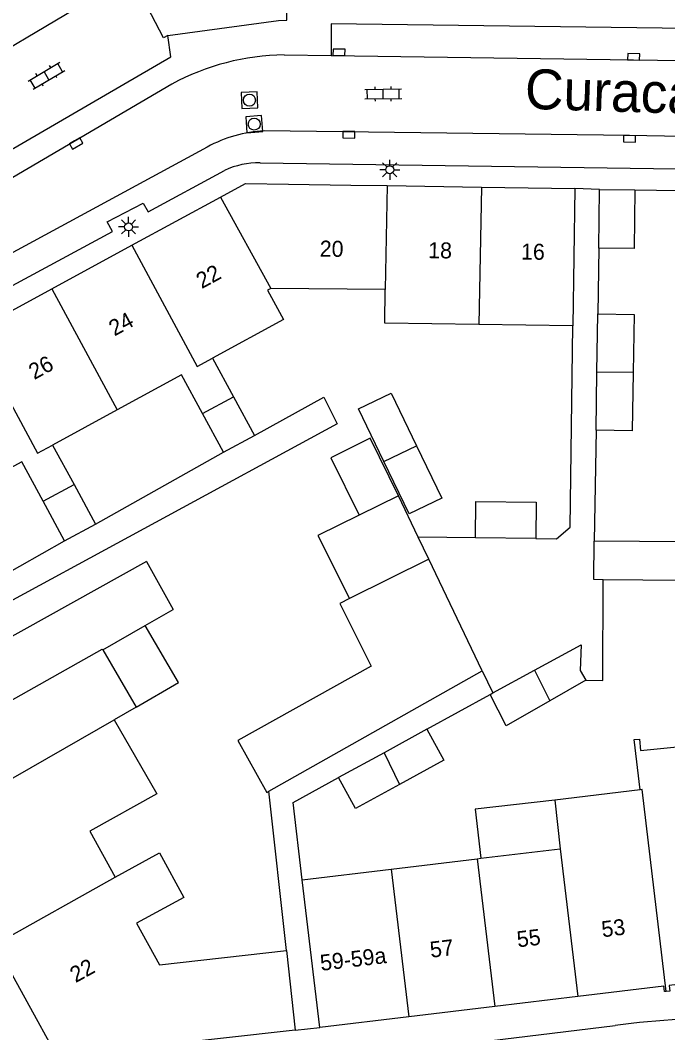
# Model space of a CAD drawing. Extents: x 132999 to 136000, y 398499 to 400501.
# Drawn here: x 133576.1 to 133616.6, y 398537.6 to 398601 of the extents above; entities that cross this region are included whole.
import ezdxf

# ---------------------------------------------------------------- set-up
doc = ezdxf.new("R2010")
doc.units = 0
for name, color, linetype in [('gg-afsc-erfafscheiding', 7, 'Continuous'), ('gg-afsc-muur', 7, 'Continuous'), ('gg-anno-huisnummerreeks BGT', 7, 'Continuous'), ('gg-anno-openbare ruimte label', 7, 'Continuous'), ('gg-bbg-bijgebouw', 7, 'Continuous'), ('gg-bbg-gedigitaliseerde bebouwing', 7, 'Continuous'), ('gg-bbg-gedigitaliseerde bijgebouw', 7, 'Continuous'), ('gg-bbg-hoofdgebouw', 7, 'Continuous'), ('gg-bbg-luifel en loopbrug', 7, 'Continuous'), ('gg-bbg-tussenscheiding', 7, 'Continuous'), ('gg-knt-verharding', 7, 'Continuous'), ('gg-knt-verharding nz', 7, 'Continuous'), ('gt-grn-vlakafsluiter', 7, 'Continuous'), ('gt-grn-weggrens', 7, 'Continuous'), ('gt-symb-klinker verharding', 7, 'Continuous'), ('gt-symb-kolk', 7, 'Continuous'), ('gt-symb-lichtmast', 7, 'Continuous'), ('gt-symb-rioolschacht', 7, 'Continuous')]:
    doc.layers.add(name, color=color, linetype=linetype)

# ---------------------------------------------------------------- blocks, each defined once
blk = doc.blocks.new('gt0-LMAST')
at = {"layer": 'gt-symb-lichtmast'}
for p, q in [((-0.182, 0.173), (-0.447, 0.438)), ((-0.005, 0.246), (-0.005, 0.621)), ((0.172, 0.173), (0.437, 0.438)), ((-0.255, -0.004), (-0.63, -0.004)), ((-0.182, -0.181), (-0.447, -0.446)), ((-0.005, -0.254), (-0.005, -0.629)), ((0.437, -0.446), (0.172, -0.181)), ((0.245, -0.004), (0.62, -0.004))]:
    blk.add_line(p, q, dxfattribs=at)
blk.add_circle((-0.005, -0.004), 0.25, dxfattribs=at)
blk = doc.blocks.new('gt0-KOLK')
at = {"layer": 'gt-symb-kolk'}
blk.add_lwpolyline([(0, 0), (0.375, 0), (0.375, 0.4), (-0.375, 0.4), (-0.375, 0), (0, 0)], dxfattribs=at)
blk = doc.blocks.new('gt0-KL1')
at = {"layer": 'gt-symb-klinker verharding'}
for p, q in [((-1.15, 0.3), (1.15, 0.3)), ((-1, -0.3), (-1, 0.3)), ((-0.5, 0.3), (-0.5, 0.45)), ((0, -0.3), (0, 0.3)), ((0.5, 0.3), (0.5, 0.45)), ((1, -0.3), (1, 0.3)), ((-1.15, -0.3), (1.15, -0.3)), ((-0.5, -0.45), (-0.5, -0.3)), ((0.5, -0.45), (0.5, -0.3))]:
    blk.add_line(p, q, dxfattribs=at)
blk = doc.blocks.new('gt0-RS')
at = {"layer": 'gt-symb-rioolschacht'}
blk.add_lwpolyline([(-0.5, -0.5), (0.5, -0.5), (0.5, 0.5), (-0.5, 0.5)], close=True, dxfattribs=at)
blk.add_circle((0, 0), 0.375, dxfattribs=at)

msp = doc.modelspace()

# ---------------------------------------------------------------- linework, layer by layer
at = {"layer": 'gg-afsc-erfafscheiding'}
for p, q in [((133612.306, 398586.722), (133612.246, 398582.604)), ((133612.138, 398575.317), (133612.025, 398568.386)), ((133580.799, 398569.453), (133588.823, 398573.941)), ((133570.853, 398563.849), (133578.869, 398568.405)), ((133604.59, 398568.585), (133601.005, 398568.628)), ((133605.019, 398560.263), (133605.685, 398558.876)), ((133592.76, 398542.751), (133591.656, 398552.727))]:
    msp.add_line(p, q, dxfattribs=at)
for points in [[(133585.33, 398600.039), (133592.26, 398600.968), (133592.79, 398600.981), (133592.803, 398602.923)], [(133608.364, 398568.54), (133609.671, 398568.524), (133610.516, 398569.26), (133610.692, 398581.852)], [(133590.756, 398574.996), (133595.091, 398577.386), (133595.929, 398575.733), (133573.155, 398563.373)], [(133611.504, 398559.671), (133612.554, 398559.665), (133612.589, 398565.969)]]:
    msp.add_lwpolyline(points, dxfattribs=at)
at = {"layer": 'gg-afsc-muur'}
for p, q in [((133570.538, 398596.362), (133583.03, 398603.791)), ((133601.539, 398556.604), (133605.51, 398558.78))]:
    msp.add_line(p, q, dxfattribs=at)
for points in [[(133585.33, 398600.039), (133585.055, 398599.893), (133583.03, 398603.791)], [(133614.572, 398590.368), (133621.298, 398590.274), (133621.297, 398590.18)], [(133593.75, 398547.183), (133593.174, 398552.018), (133596.024, 398553.58)]]:
    msp.add_lwpolyline(points, dxfattribs=at)
at = {"layer": 'gg-bbg-bijgebouw'}
for p, q in [((133612.306, 398586.722), (133612.36, 398590.4)), ((133612.36, 398590.4), (133614.572, 398590.368)), ((133612.192, 398578.961), (133612.246, 398582.604)), ((133612.138, 398575.317), (133612.192, 398578.961)), ((133608.364, 398568.54), (133604.59, 398568.585)), ((133605.019, 398560.263), (133601.662, 398567.257)), ((133605.685, 398558.876), (133608.276, 398560.296)), ((133611.504, 398559.671), (133609.251, 398558.378)), ((133605.51, 398558.78), (133605.685, 398558.876)), ((133601.539, 398556.604), (133598.865, 398555.138)), ((133598.865, 398555.138), (133596.024, 398553.58))]:
    msp.add_line(p, q, dxfattribs=at)
for points in [[(133614.572, 398590.368), (133614.517, 398586.689), (133612.306, 398586.722)], [(133612.246, 398582.604), (133614.518, 398582.57), (133614.464, 398578.927)], [(133614.464, 398578.927), (133614.41, 398575.283), (133612.138, 398575.317)], [(133598.857, 398573.368), (133597.272, 398576.654), (133599.32, 398577.642), (133600.905, 398574.355)], [(133600.905, 398574.355), (133602.489, 398571.068), (133600.442, 398570.081), (133598.857, 398573.368)], [(133604.59, 398568.585), (133604.618, 398570.864), (133608.391, 398570.82), (133608.364, 398568.54)], [(133608.276, 398560.296), (133611.197, 398561.897), (133611.141, 398560.29), (133611.504, 398559.671)], [(133609.251, 398558.378), (133606.519, 398556.81), (133605.51, 398558.78)], [(133601.539, 398556.604), (133602.602, 398554.666), (133599.84, 398553.152)], [(133599.84, 398553.152), (133597.086, 398551.642), (133596.024, 398553.58)]]:
    msp.add_lwpolyline(points, dxfattribs=at)
at = {"layer": 'gg-bbg-gedigitaliseerde bebouwing'}
for p, q in [((133583.985, 398567.116), (133574.127, 398561.625)), ((133583.985, 398567.116), (133585.668, 398564.095)), ((133583.922, 398563.098), (133585.668, 398564.095)), ((133581.257, 398561.578), (133583.922, 398563.098)), ((133581.257, 398561.578), (133583.34, 398557.99)), ((133583.34, 398557.99), (133581.974, 398557.206)), ((133592.76, 398542.751), (133593.31, 398537.781))]:
    msp.add_line(p, q, dxfattribs=at)
for points in [[(133581.974, 398557.206), (133584.639, 398552.561), (133580.438, 398550.235), (133582.037, 398547.348)], [(133582.037, 398547.348), (133584.799, 398548.863), (133586.327, 398546.078), (133583.376, 398544.459), (133584.8, 398541.864), (133592.76, 398542.751)]]:
    msp.add_lwpolyline(points, dxfattribs=at)
at = {"layer": 'gg-bbg-gedigitaliseerde bijgebouw'}
for p, q in [((133601.005, 398568.628), (133599.765, 398571.214)), ((133601.662, 398567.257), (133601.005, 398568.628)), ((133591.656, 398552.727), (133605.019, 398560.263))]:
    msp.add_line(p, q, dxfattribs=at)
for points in [[(133599.765, 398571.214), (133597.989, 398574.816), (133595.532, 398573.605), (133597.308, 398570.003)], [(133597.308, 398570.003), (133594.725, 398568.729), (133596.7, 398564.784)], [(133596.7, 398564.784), (133596.102, 398564.486), (133598.056, 398560.565), (133589.708, 398555.897), (133591.523, 398552.652), (133591.656, 398552.727)]]:
    msp.add_lwpolyline(points, dxfattribs=at)
at = {"layer": 'gg-bbg-hoofdgebouw'}
for p, q in [((133592.894, 398590.723), (133596.794, 398590.666)), ((133596.794, 398590.666), (133599.053, 398590.633)), ((133599.053, 398590.633), (133604.964, 398590.546)), ((133604.964, 398590.546), (133610.814, 398590.46)), ((133610.814, 398590.46), (133610.692, 398581.852)), ((133583.087, 398586.904), (133588.633, 398589.915)), ((133578.065, 398584.177), (133583.087, 398586.904)), ((133573.076, 398581.467), (133578.065, 398584.177)), ((133598.931, 398584.141), (133591.778, 398584.202)), ((133610.692, 398581.852), (133604.802, 398581.941)), ((133588.129, 398579.834), (133589.443, 398577.415)), ((133589.443, 398577.415), (133590.756, 398574.996)), ((133582.154, 398576.589), (133578.115, 398574.396)), ((133588.823, 398573.941), (133587.509, 398576.362)), ((133588.823, 398573.941), (133590.756, 398574.996)), ((133578.115, 398574.396), (133579.457, 398571.925)), ((133579.457, 398571.925), (133580.799, 398569.453)), ((133578.869, 398568.405), (133577.527, 398570.877)), ((133578.869, 398568.405), (133580.799, 398569.453)), ((133614.909, 398552.815), (133609.556, 398552.167)), ((133609.556, 398552.167), (133609.897, 398549.125)), ((133604.691, 398548.499), (133604.925, 398548.527)), ((133604.925, 398548.527), (133609.897, 398549.125)), ((133599.318, 398547.853), (133604.691, 398548.499)), ((133593.75, 398547.183), (133599.318, 398547.853)), ((133594.852, 398537.948), (133593.75, 398547.183)), ((133578.41, 398536.121), (133574.53, 398543.151)), ((133611.001, 398539.875), (133605.794, 398539.254)), ((133605.794, 398539.254), (133600.42, 398538.612)), ((133600.42, 398538.612), (133594.852, 398537.948)), ((133593.31, 398537.781), (133578.41, 398536.121))]:
    msp.add_line(p, q, dxfattribs=at)
for points in [[(133588.633, 398589.915), (133590.194, 398590.763), (133592.894, 398590.723)], [(133591.778, 398584.202), (133591.576, 398584.093), (133592.573, 398582.247), (133588.129, 398579.834)], [(133604.802, 398581.941), (133598.911, 398582.03), (133598.931, 398584.141)], [(133587.509, 398576.362), (133586.194, 398578.783), (133582.154, 398576.589)], [(133577.527, 398570.877), (133576.185, 398573.348), (133572.134, 398571.148)], [(133612.589, 398565.969), (133612.001, 398565.974), (133612.025, 398568.386)], [(133620.858, 398567.473), (133617.696, 398567.541), (133617.697, 398568.328), (133612.025, 398568.386)], [(133617.494, 398561.312), (133617.549, 398565.927), (133612.589, 398565.969)], [(133614.909, 398552.815), (133614.531, 398555.957), (133614.85, 398555.991), (133614.927, 398555.27), (133617.425, 398555.536), (133617.494, 398561.312)], [(133646.218, 398544.077), (133616.715, 398540.557), (133616.755, 398540.22), (133616.528, 398540.193)], [(133616.528, 398540.193), (133616.431, 398540.181), (133616.39, 398540.517), (133611.001, 398539.875)]]:
    msp.add_lwpolyline(points, dxfattribs=at)
at = {"layer": 'gg-bbg-luifel en loopbrug'}
for points in [[(133583.34, 398557.99), (133585.993, 398559.53), (133583.922, 398563.098)], [(133609.556, 398552.167), (133604.579, 398551.609), (133604.925, 398548.527)]]:
    msp.add_lwpolyline(points, dxfattribs=at)
at = {"layer": 'gg-bbg-tussenscheiding'}
for p, q in [((133599.053, 398590.633), (133598.931, 398584.141)), ((133604.964, 398590.546), (133604.802, 398581.941)), ((133588.633, 398589.915), (133591.778, 398584.202)), ((133578.065, 398584.177), (133582.154, 398576.589)), ((133614.464, 398578.927), (133612.192, 398578.961)), ((133587.509, 398576.362), (133589.443, 398577.415)), ((133598.857, 398573.368), (133600.905, 398574.355)), ((133577.527, 398570.877), (133579.457, 398571.925)), ((133599.765, 398571.214), (133597.308, 398570.003)), ((133601.662, 398567.257), (133596.7, 398564.784)), ((133568.309, 398554.367), (133581.23, 398561.623)), ((133581.23, 398561.623), (133581.257, 398561.578)), ((133608.276, 398560.296), (133609.251, 398558.378)), ((133570.419, 398550.576), (133581.974, 398557.206)), ((133598.865, 398555.138), (133599.84, 398553.152)), ((133609.897, 398549.125), (133611.001, 398539.875)), ((133604.691, 398548.499), (133605.794, 398539.254)), ((133574.53, 398543.151), (133582.037, 398547.348)), ((133599.318, 398547.853), (133600.42, 398538.612))]:
    msp.add_line(p, q, dxfattribs=at)
for points in [[(133583.087, 398586.904), (133587.177, 398579.317), (133588.129, 398579.834)], [(133573.076, 398581.467), (133577.165, 398573.88), (133578.115, 398574.396)], [(133616.528, 398540.193), (133615.036, 398552.83), (133614.909, 398552.815)]]:
    msp.add_lwpolyline(points, dxfattribs=at)
at = {"layer": 'gg-knt-verharding'}
for p, q in [((133592.611, 398598.821), (133595.552, 398598.785)), ((133585.58, 398596.992), (133563.681, 398584.124)), ((133584.773, 398534.615), (133613.327, 398538.054))]:
    msp.add_line(p, q, dxfattribs=at)
for points in [[(133627.377, 398598.367), (133627.443, 398600.333), (133595.559, 398600.763), (133595.552, 398598.785)], [(133572.55, 398592.691), (133573.227, 398591.563), (133585.519, 398598.703), (133585.33, 398600.039)], [(133591.108, 398592.06), (133627.327, 398591.538), (133627.329, 398593.521)], [(133567.411, 398581.984), (133568.29, 398580.446), (133581.865, 398587.769), (133581.54, 398588.372), (133583.789, 398589.54), (133584.093, 398588.993), (133588.879, 398591.59)]]:
    msp.add_lwpolyline(points, dxfattribs=at)
for centre, radius, start, end in [((133592.855, 398583.456), 15.367, 90.90856, 118.25422), ((133591.042, 398586.85), 5.21, 89.27895, 114.53464), ((133619.505, 398494.442), 44.047, 87.36907, 98.06297)]:
    msp.add_arc(centre, radius, start, end, dxfattribs=at)
at = {"layer": 'gg-knt-verharding nz'}
msp.add_line((133587.8, 398593.048), (133567.411, 398581.984), dxfattribs=at)
for points in [[(133595.552, 398598.785), (133614.493, 398598.498), (133626.453, 398598.343), (133627.377, 398598.367)], [(133627.329, 398593.521), (133614.231, 398593.762), (133591.368, 398594.065)]]:
    msp.add_lwpolyline(points, dxfattribs=at)
msp.add_arc((133591.832, 398585.67), 8.407, 93.16233, 118.65634, dxfattribs=at)
at = {"layer": 'gt-grn-vlakafsluiter'}
msp.add_line((133612.36, 398590.4), (133610.814, 398590.46), dxfattribs=at)
at = {"layer": 'gt-grn-weggrens'}
msp.add_line((133593.31, 398537.781), (133594.852, 398537.948), dxfattribs=at)

# ---------------------------------------------------------------- block references
at = {"layer": 'gt-symb-klinker verharding'}
for p, rotation in [((133577.732, 398597.511), 30.747472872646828), ((133598.817, 398596.372), 0.687516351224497)]:
    msp.add_blockref('gt0-KL1', p, dxfattribs=dict(at, rotation=rotation))
at = {"layer": 'gt-symb-kolk'}
for p, rotation in [((133596.043, 398598.776), -1.0312126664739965), ((133614.493, 398598.498), -0.8593722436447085), ((133579.489, 398593.44), -149.7435628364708), ((133596.664, 398594.018), 179.14062775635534), ((133614.231, 398593.762), 178.96878733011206)]:
    msp.add_blockref('gt0-KOLK', p, dxfattribs=dict(at, rotation=rotation))
at = {"layer": 'gt-symb-lichtmast'}
for p in [(133599.227, 398591.632), (133582.879, 398588.053)]:
    msp.add_blockref('gt0-LMAST', p, dxfattribs=at)
at = {"layer": 'gt-symb-rioolschacht'}
for p, rotation in [((133590.442, 398595.981), 1.546610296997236), ((133590.739, 398594.482), 94.13053862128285)]:
    msp.add_blockref('gt0-RS', p, dxfattribs=dict(at, rotation=rotation))

# ---------------------------------------------------------------- texts
at = {"layer": 'gg-anno-huisnummerreeks BGT'}
for s, rotation, p in [('20', 359.1, (133594.836, 398586.195)), ('18', 359.1, (133601.624, 398586.095)), ('16', 359.1, (133607.437, 398586.01)), ('22', 28.5, (133587.454, 398584.155)), ('24', 28.5, (133581.984, 398581.185)), ('26', 28.5, (133576.968, 398578.461)), ('53', 6.8, (133612.539, 398543.582)), ('55', 6.8, (133607.241, 398542.951)), ('57', 6.8, (133601.799, 398542.302)), ('59-59a', 6.8, (133594.924, 398541.482)), ('22', 28.9, (133579.558, 398540.711))]:
    msp.add_text(s, height=1, rotation=rotation, dxfattribs=at).set_placement(p)
at = {"layer": 'gg-anno-openbare ruimte label'}
msp.add_text('Curacaostraat', height=2.5, rotation=358.2, dxfattribs=at).set_placement((133607.658, 398595.447))

doc.saveas('drawing.dxf')
